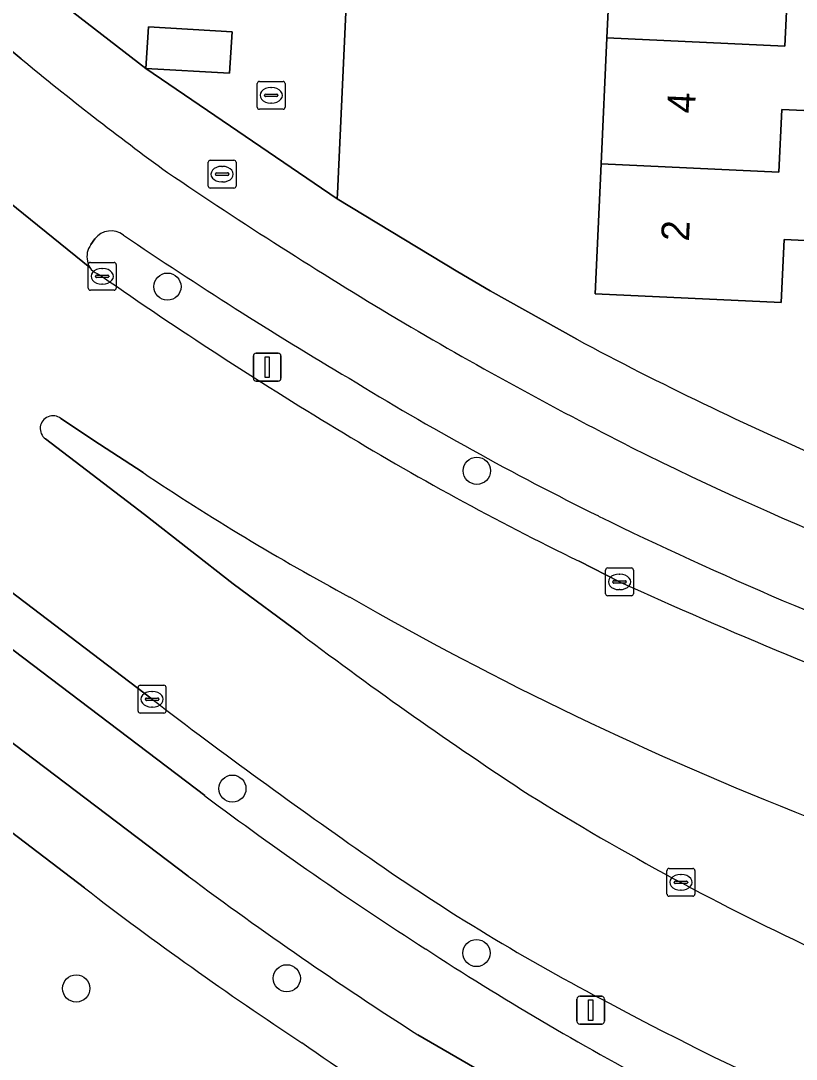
# Model space of a CAD drawing. Extents: x 162989 to 165008, y 383432 to 384338.
# Drawn here: x 164438.65 to 164466.5, y 383506.48 to 383543.79 of the extents above; entities that cross this region are included whole.
import ezdxf

# ---------------------------------------------------------------- set-up
doc = ezdxf.new("R2010")
doc.units = 0
for name, color, linetype in [('IMGEO_Boom', 7, 'Continuous'), ('IMGEO_Brandkraan', 7, 'Continuous'), ('IMGEO_Erf', 7, 'Continuous'), ('IMGEO_Fietspad_open', 7, 'Continuous'), ('IMGEO_Groenvoorziening', 7, 'Continuous'), ('IMGEO_Kolk', 7, 'Continuous'), ('IMGEO_Lichtmast', 7, 'Continuous'), ('IMGEO_Pand', 7, 'Continuous'), ('IMGEO_Pand_nummerreeks', 7, 'Continuous'), ('IMGEO_Parkeervlak_open', 7, 'Continuous'), ('IMGEO_Rijbaan_lokaal_open', 7, 'Continuous'), ('IMGEO_Rioolput', 7, 'Continuous'), ('IMGEO_Verkeerseiland_open', 7, 'Continuous'), ('IMGEO_Voetpad_open', 7, 'Continuous')]:
    doc.layers.add(name, color=color, linetype=linetype)

msp = doc.modelspace()

# ---------------------------------------------------------------- linework, layer by layer
at = {"layer": 'IMGEO_Boom'}
for centre in [(164443.918, 383534.24), (164455.031, 383527.627), (164446.252, 383516.205), (164455.02, 383510.3), (164448.204, 383509.39), (164440.645, 383509.028)]:
    msp.add_circle(centre, 0.489, dxfattribs=at)
at = {"layer": 'IMGEO_Brandkraan'}
for p, q in [((164447.146, 383540.687), (164447.146, 383541.539)), ((164447.221, 383541.613), (164448.073, 383541.613)), ((164447.634, 383541.393), (164447.659, 383541.393)), ((164448.147, 383541.539), (164448.147, 383540.687)), ((164447.405, 383541.107), (164447.405, 383541.119)), ((164447.843, 383541.07), (164447.445, 383541.07)), ((164447.448, 383541.156), (164447.846, 383541.156)), ((164447.889, 383541.119), (164447.889, 383541.107)), ((164448.073, 383540.613), (164447.221, 383540.613)), ((164447.657, 383540.833), (164447.632, 383540.833))]:
    msp.add_line(p, q, dxfattribs=at)
for points in [[(164447.146, 383540.687), (164447.146, 383541.539)], [(164447.221, 383541.613), (164448.073, 383541.613)], [(164448.147, 383541.539), (164448.147, 383540.687)], [(164448.073, 383540.613), (164447.221, 383540.613)]]:
    msp.add_lwpolyline(points, dxfattribs=at)
for centre, radius, start, end in [((164447.223, 383541.537), 0.0765, 91.552, 178.448), ((164447.223, 383541.537), 0.0765, 91.552, 178.448), ((164448.071, 383541.537), 0.0765, 1.552, 88.448), ((164448.071, 383541.537), 0.0765, 1.552, 88.448), ((164447.445, 383541.116), 0.0403, 85.8775, 175.7526), ((164447.442, 383541.106), 0.0366, 178.938, 274.7102), ((164447.846, 383541.113), 0.043, 264.8664, 352.4533), ((164447.85, 383541.118), 0.0386, 1.7309, 96.639), ((164447.223, 383540.689), 0.0765, 181.552, 268.448), ((164447.223, 383540.689), 0.0765, 181.552, 268.448), ((164448.071, 383540.689), 0.0765, 271.552, 358.448), ((164448.071, 383540.689), 0.0765, 271.552, 358.448)]:
    msp.add_arc(centre, radius, start, end, dxfattribs=at)
for centre, major_axis, ratio, start_param, end_param in [((164447.633, 383541.113), (-0.387, 0.002), 0.722429, 4.712389, 7.853982), ((164447.658, 383541.113), (-0.39, 0.002), 0.717154, 1.570796, 4.712389)]:
    msp.add_ellipse(centre, major_axis=major_axis, ratio=ratio, start_param=start_param, end_param=end_param, dxfattribs=at)
at = {"layer": 'IMGEO_Erf'}
for points in [[(164472.812, 383544.824), (164472.603, 383540.307), (164472.387, 383535.638), (164466.07, 383535.931), (164465.965, 383533.672), (164459.278, 383533.982), (164459.494, 383538.654), (164459.704, 383543.178), (164459.84, 383546.125)], [(164450.359, 383544.892), (164450.024, 383537.59), (164450.015, 383537.395), (164454.349, 383534.773), (164455.513, 383534.086), (164458.622, 383532.349)]]:
    msp.add_lwpolyline(points, dxfattribs=at)
msp.add_arc((164516.931, 383641.455), 123.71, 241.87869, 246.59279, dxfattribs=at)
at = {"layer": 'IMGEO_Fietspad_open'}
for points in [[(164438.67, 383542.429), (164437.09, 383543.73), (164436.992, 383543.815), (164430.566, 383549.073), (164429.773, 383549.72), (164429.037, 383550.342), (164417.789, 383559.607), (164405.287, 383569.915), (164386.954, 383585.032), (164362.228, 383605.446)], [(164421.813, 383550.569), (164441.129, 383534.933)], [(164445.262, 383515.953), (164427.343, 383529.554), (164425.288, 383531.157), (164426.305, 383532.488), (164423.94, 383534.305), (164423.157, 383533.332), (164423.066, 383533.248), (164422.956, 383533.19), (164422.834, 383533.162), (164422.71, 383533.166), (164422.59, 383533.202), (164422.484, 383533.267), (164422.398, 383533.357), (164422.338, 383533.466), (164422.308, 383533.587), (164422.31, 383533.712), (164422.343, 383533.832), (164422.406, 383533.939), (164423.118, 383534.985), (164420.749, 383536.751), (164419.708, 383535.396), (164418.065, 383533.234), (164425.545, 383527.551), (164444.662, 383513.062)], [(164441.172, 383535.75), (164441.312, 383535.958)], [(164452.913, 383507.363), (164461.182, 383502.574), (164466.026, 383500)]]:
    msp.add_lwpolyline(points, dxfattribs=at)
for centre, radius, start, end in [((164504.496, 383621.66), 103.008, 230.2798, 233.98382), ((164543.947, 383685.969), 178.32, 235.88117, 239.01609), ((164441.895, 383535.502), 0.74, 52.8647, 141.9601), ((164531.438, 383667.426), 158.703, 235.8475, 239.31268), ((164441.721, 383535.328), 0.693, 142.4803, 194.2306), ((164441.588, 383535.221), 0.542, 186.6314, 212.0621), ((164527.264, 383660.083), 147.542, 239.39561, 243.13456), ((164509.555, 383627.413), 113.137, 238.50106, 243.68453), ((164514.283, 383636.128), 120.309, 243.49407, 252.56886), ((164517.043, 383642.987), 130.417, 243.7691, 250.18425), ((164526.413, 383624.345), 135.405, 233.17845, 237.26616), ((164530.138, 383627.992), 143.231, 233.3609, 237.3731), ((164513.303, 383602.849), 110.234, 236.95638, 242.03037)]:
    msp.add_arc(centre, radius, start, end, dxfattribs=at)
at = {"layer": 'IMGEO_Groenvoorziening'}
for points in [[(164440.939, 383512.639), (164424.141, 383525.442), (164415.162, 383532.308), (164414.952, 383532.013), (164411.803, 383534.383), (164412.029, 383534.661), (164403.488, 383541.1), (164390.052, 383551.309), (164371.578, 383565.346), (164310.839, 383611.565)], [(164441.312, 383535.958), (164441.172, 383535.75)], [(164441.412, 383534.705), (164441.572, 383534.61)], [(164443.367, 383519.418), (164429.426, 383530.035), (164426.305, 383532.488), (164425.288, 383531.157), (164427.343, 383529.554), (164445.262, 383515.953)], [(164458.702, 383524.376), (164460.157, 383523.636)]]:
    msp.add_lwpolyline(points, dxfattribs=at)
for centre, radius, start, end in [((164441.895, 383535.502), 0.74, 52.8647, 141.9601), ((164531.438, 383667.426), 158.703, 235.8475, 239.31268), ((164441.721, 383535.328), 0.693, 142.4803, 194.2306), ((164441.588, 383535.221), 0.542, 186.6314, 212.0621), ((164441.596, 383535.223), 0.549, 211.8272, 250.4592), ((164530.338, 383661.924), 155.204, 235.11497, 238.81717), ((164509.555, 383627.413), 113.137, 238.50106, 243.68453), ((164504.853, 383619.184), 105.444, 238.6396, 244.04381), ((164517.043, 383642.987), 130.417, 243.7691, 250.18425), ((164551.377, 383725.018), 221.079, 245.63099, 249.02632), ((164579.236, 383697.581), 224.059, 232.67049, 235.14411), ((164526.413, 383624.345), 135.405, 233.17845, 237.26616), ((164494.638, 383575.674), 75.674, 234.95353, 242.58637), ((164519.813, 383615.115), 129.316, 232.41516, 236.66238), ((164513.303, 383602.849), 110.234, 236.95638, 242.03037), ((164510.46, 383602.408), 106.705, 241.65404, 253.68407), ((164494.829, 383572.849), 80.308, 234.98152, 242.08344)]:
    msp.add_arc(centre, radius, start, end, dxfattribs=at)
at = {"layer": 'IMGEO_Kolk'}
for p, q in [((164441.078, 383534.185), (164441.078, 383535.037)), ((164441.153, 383535.111), (164442.005, 383535.111)), ((164442.079, 383535.037), (164442.079, 383534.185)), ((164441.337, 383534.605), (164441.337, 383534.617)), ((164441.38, 383534.654), (164441.778, 383534.654)), ((164441.566, 383534.891), (164441.591, 383534.891)), ((164441.821, 383534.617), (164441.821, 383534.605)), ((164441.775, 383534.568), (164441.377, 383534.568)), ((164441.589, 383534.331), (164441.564, 383534.331)), ((164442.005, 383534.111), (164441.153, 383534.111)), ((164459.731, 383524.134), (164460.583, 383524.134)), ((164459.656, 383523.208), (164459.656, 383524.06)), ((164460.144, 383523.914), (164460.169, 383523.914)), ((164460.657, 383524.06), (164460.657, 383523.208)), ((164459.915, 383523.628), (164459.915, 383523.64)), ((164460.353, 383523.591), (164459.955, 383523.591)), ((164459.958, 383523.677), (164460.356, 383523.677)), ((164460.399, 383523.64), (164460.399, 383523.628)), ((164460.583, 383523.134), (164459.731, 383523.134)), ((164460.167, 383523.354), (164460.142, 383523.354)), ((164442.867, 383518.991), (164442.867, 383519.843)), ((164442.942, 383519.917), (164443.794, 383519.917)), ((164443.355, 383519.697), (164443.38, 383519.697)), ((164443.868, 383519.843), (164443.868, 383518.991)), ((164443.126, 383519.411), (164443.126, 383519.423)), ((164443.564, 383519.374), (164443.166, 383519.374)), ((164443.169, 383519.46), (164443.567, 383519.46)), ((164443.61, 383519.423), (164443.61, 383519.411)), ((164443.794, 383518.917), (164442.942, 383518.917)), ((164443.378, 383519.137), (164443.353, 383519.137)), ((164461.936, 383513.339), (164462.788, 383513.339)), ((164461.861, 383512.413), (164461.861, 383513.265)), ((164462.349, 383513.119), (164462.374, 383513.119)), ((164462.862, 383513.265), (164462.862, 383512.413)), ((164462.12, 383512.833), (164462.12, 383512.845)), ((164462.558, 383512.796), (164462.16, 383512.796)), ((164462.163, 383512.882), (164462.561, 383512.882)), ((164462.372, 383512.559), (164462.347, 383512.559)), ((164462.604, 383512.845), (164462.604, 383512.833)), ((164462.788, 383512.339), (164461.936, 383512.339))]:
    msp.add_line(p, q, dxfattribs=at)
for points in [[(164441.078, 383534.185), (164441.078, 383535.037)], [(164441.153, 383535.111), (164442.005, 383535.111)], [(164442.079, 383535.037), (164442.079, 383534.185)], [(164442.005, 383534.111), (164441.153, 383534.111)], [(164459.731, 383524.134), (164460.583, 383524.134)], [(164459.656, 383523.208), (164459.656, 383524.06)], [(164460.657, 383524.06), (164460.657, 383523.208)], [(164460.583, 383523.134), (164459.731, 383523.134)], [(164442.867, 383518.991), (164442.867, 383519.843)], [(164442.942, 383519.917), (164443.794, 383519.917)], [(164443.868, 383519.843), (164443.868, 383518.991)], [(164443.794, 383518.917), (164442.942, 383518.917)], [(164461.936, 383513.339), (164462.788, 383513.339)], [(164461.861, 383512.413), (164461.861, 383513.265)], [(164462.862, 383513.265), (164462.862, 383512.413)], [(164462.788, 383512.339), (164461.936, 383512.339)]]:
    msp.add_lwpolyline(points, dxfattribs=at)
for centre, radius, start, end in [((164441.155, 383535.035), 0.0765, 91.552, 178.448), ((164441.155, 383535.035), 0.0765, 91.552, 178.448), ((164442.003, 383535.035), 0.0765, 1.552, 88.448), ((164442.003, 383535.035), 0.0765, 1.552, 88.448), ((164441.377, 383534.614), 0.0403, 85.8775, 175.7526), ((164441.374, 383534.604), 0.0366, 178.938, 274.7102), ((164441.778, 383534.611), 0.043, 264.8664, 352.4533), ((164441.782, 383534.616), 0.0386, 1.7309, 96.639), ((164441.155, 383534.187), 0.0765, 181.552, 268.448), ((164441.155, 383534.187), 0.0765, 181.552, 268.448), ((164442.003, 383534.187), 0.0765, 271.552, 358.448), ((164442.003, 383534.187), 0.0765, 271.552, 358.448), ((164459.733, 383524.058), 0.0765, 91.552, 178.448), ((164459.733, 383524.058), 0.0765, 91.552, 178.448), ((164460.581, 383524.058), 0.0765, 1.552, 88.448), ((164460.581, 383524.058), 0.0765, 1.552, 88.448), ((164459.955, 383523.637), 0.0403, 85.8775, 175.7526), ((164459.952, 383523.627), 0.0366, 178.938, 274.7102), ((164460.356, 383523.634), 0.043, 264.8664, 352.4533), ((164460.36, 383523.639), 0.0386, 1.7309, 96.639), ((164459.733, 383523.21), 0.0765, 181.552, 268.448), ((164459.733, 383523.21), 0.0765, 181.552, 268.448), ((164460.581, 383523.21), 0.0765, 271.552, 358.448), ((164460.581, 383523.21), 0.0765, 271.552, 358.448), ((164442.944, 383519.841), 0.0765, 91.552, 178.448), ((164442.944, 383519.841), 0.0765, 91.552, 178.448), ((164443.792, 383519.841), 0.0765, 1.552, 88.448), ((164443.792, 383519.841), 0.0765, 1.552, 88.448), ((164443.166, 383519.42), 0.0403, 85.8775, 175.7526), ((164443.163, 383519.41), 0.0366, 178.938, 274.7102), ((164443.567, 383519.417), 0.043, 264.8664, 352.4533), ((164443.571, 383519.422), 0.0386, 1.7309, 96.639), ((164442.944, 383518.993), 0.0765, 181.552, 268.448), ((164442.944, 383518.993), 0.0765, 181.552, 268.448), ((164443.792, 383518.993), 0.0765, 271.552, 358.448), ((164443.792, 383518.993), 0.0765, 271.552, 358.448), ((164461.938, 383513.263), 0.0765, 91.552, 178.448), ((164461.938, 383513.263), 0.0765, 91.552, 178.448), ((164462.786, 383513.263), 0.0765, 1.552, 88.448), ((164462.786, 383513.263), 0.0765, 1.552, 88.448), ((164462.16, 383512.842), 0.0403, 85.8775, 175.7526), ((164462.157, 383512.832), 0.0366, 178.938, 274.7102), ((164462.561, 383512.839), 0.043, 264.8664, 352.4533), ((164462.565, 383512.844), 0.0386, 1.7309, 96.639), ((164461.938, 383512.415), 0.0765, 181.552, 268.448), ((164461.938, 383512.415), 0.0765, 181.552, 268.448), ((164462.786, 383512.415), 0.0765, 271.552, 358.448), ((164462.786, 383512.415), 0.0765, 271.552, 358.448)]:
    msp.add_arc(centre, radius, start, end, dxfattribs=at)
for centre, major_axis, ratio, start_param, end_param in [((164441.565, 383534.611), (-0.387, 0.002), 0.722429, 4.712389, 7.853982), ((164441.59, 383534.611), (-0.39, 0.002), 0.717154, 1.570796, 4.712389), ((164460.143, 383523.634), (-0.387, 0.002), 0.722429, 4.712389, 7.853982), ((164460.168, 383523.634), (-0.39, 0.002), 0.717154, 1.570796, 4.712389), ((164443.354, 383519.417), (-0.387, 0.002), 0.722429, 4.712389, 7.853982), ((164443.379, 383519.417), (-0.39, 0.002), 0.717154, 1.570796, 4.712389), ((164462.348, 383512.839), (-0.387, 0.002), 0.722429, 4.712389, 7.853982), ((164462.373, 383512.839), (-0.39, 0.002), 0.717154, 1.570796, 4.712389)]:
    msp.add_ellipse(centre, major_axis=major_axis, ratio=ratio, start_param=start_param, end_param=end_param, dxfattribs=at)
at = {"layer": 'IMGEO_Lichtmast'}
for p, q in [((164447.007, 383530.949), (164447.007, 383531.749)), ((164447.007, 383531.749), (164447.007, 383530.949)), ((164447.107, 383531.849), (164447.897, 383531.849)), ((164447.897, 383531.849), (164447.107, 383531.849)), ((164447.997, 383531.749), (164447.997, 383530.949)), ((164447.997, 383530.949), (164447.997, 383531.749)), ((164447.897, 383530.849), (164447.107, 383530.849)), ((164447.107, 383530.849), (164447.897, 383530.849)), ((164458.625, 383507.847), (164458.625, 383508.647)), ((164458.625, 383508.647), (164458.625, 383507.847)), ((164458.725, 383508.747), (164459.515, 383508.747)), ((164459.515, 383508.747), (164458.725, 383508.747)), ((164459.615, 383508.647), (164459.615, 383507.847)), ((164459.615, 383507.847), (164459.615, 383508.647)), ((164459.515, 383507.747), (164458.725, 383507.747)), ((164458.725, 383507.747), (164459.515, 383507.747))]:
    msp.add_line(p, q, dxfattribs=at)
for points in [[(164447.427, 383531.724), (164447.577, 383531.724), (164447.577, 383530.974), (164447.427, 383530.974), (164447.427, 383531.724)], [(164459.045, 383508.622), (164459.195, 383508.622), (164459.195, 383507.872), (164459.045, 383507.872), (164459.045, 383508.622)]]:
    msp.add_lwpolyline(points, dxfattribs=at)
for centre, start, end in [((164447.107, 383531.749), 90, 180), ((164447.107, 383531.749), 90, 180), ((164447.897, 383531.749), 0, 90), ((164447.897, 383531.749), 360, 90), ((164447.107, 383530.949), 180, 270), ((164447.107, 383530.949), 180, 270), ((164447.897, 383530.949), 270, 0), ((164447.897, 383530.949), 270, 0), ((164458.725, 383508.647), 90, 180), ((164458.725, 383508.647), 90, 180), ((164459.515, 383508.647), 0, 90), ((164459.515, 383508.647), 360, 90), ((164458.725, 383507.847), 180, 270), ((164458.725, 383507.847), 180, 270), ((164459.515, 383507.847), 270, 0), ((164459.515, 383507.847), 270, 0)]:
    msp.add_arc(centre, 0.1, start, end, dxfattribs=at)
at = {"layer": 'IMGEO_Pand'}
for points in [[(164473.021, 383549.342), (164466.407, 383549.645), (164466.303, 383547.406), (164459.913, 383547.702), (164455.897, 383547.888), (164455.747, 383544.643), (164457.219, 383544.575), (164457.762, 383545.07), (164457.815, 383546.219), (164459.84, 383546.125), (164459.704, 383543.178), (164466.093, 383542.882), (164466.197, 383545.128), (164472.812, 383544.824)], [(164459.704, 383543.178), (164459.494, 383538.654), (164465.882, 383538.358), (164465.987, 383540.611), (164472.603, 383540.307), (164472.812, 383544.824), (164466.197, 383545.128), (164466.093, 383542.882)], [(164459.494, 383538.654), (164459.278, 383533.982), (164465.965, 383533.672), (164466.07, 383535.931), (164472.387, 383535.638), (164472.603, 383540.307), (164465.987, 383540.611), (164465.882, 383538.358)]]:
    msp.add_lwpolyline(points, close=True, dxfattribs=at)
at = {"layer": 'IMGEO_Parkeervlak_open'}
msp.add_lwpolyline([(164446.149, 383541.914), (164446.244, 383543.397), (164443.238, 383543.575), (164443.143, 383542.084)], close=True, dxfattribs=at)
at = {"layer": 'IMGEO_Rijbaan_lokaal_open'}
for points in [[(164297.219, 383631.26), (164298.658, 383629.895), (164300.413, 383628.453), (164301.117, 383627.908), (164315.062, 383617.112), (164331.402, 383604.67), (164347.794, 383592.214), (164362.52, 383580.949), (164375.743, 383570.87), (164378.9, 383568.535), (164394.424, 383556.639), (164402.275, 383550.72), (164407.634, 383546.68), (164408.032, 383546.385), (164410.664, 383544.437), (164412.117, 383543.256), (164417.401, 383539.307), (164420.749, 383536.751), (164423.118, 383534.985), (164423.94, 383534.305), (164426.305, 383532.488), (164429.426, 383530.035), (164443.367, 383519.418)], [(164441.129, 383534.933), (164421.813, 383550.569), (164421.715, 383550.649), (164421.541, 383550.787), (164414.983, 383556.218), (164413.026, 383557.813), (164404.954, 383564.476), (164401.849, 383567.056), (164389.87, 383576.898)], [(164441.572, 383534.61), (164441.412, 383534.705)], [(164440.092, 383529.507), (164441.479, 383528.582), (164443.043, 383527.563)], [(164448.705, 383521.768), (164446.286, 383523.561), (164443.092, 383526.051), (164439.538, 383528.774)], [(164460.157, 383523.636), (164458.702, 383524.376)]]:
    msp.add_lwpolyline(points, dxfattribs=at)
for centre, radius, start, end in [((164441.596, 383535.223), 0.549, 211.8272, 250.4592), ((164530.338, 383661.924), 155.204, 235.11497, 238.81717), ((164439.809, 383529.145), 0.459, 51.9414, 233.8948), ((164504.853, 383619.184), 105.444, 238.6396, 244.04381), ((164492.683, 383601.498), 89.053, 236.12263, 241.69803), ((164551.377, 383725.018), 221.079, 245.63099, 249.02632), ((164512.551, 383631.282), 124.742, 240.149, 248.5771), ((164539.324, 383641.67), 150.294, 232.91876, 236.74858), ((164579.236, 383697.581), 224.059, 232.67049, 235.14411), ((164508.392, 383598.681), 97.41, 238.09958, 245.1333), ((164494.638, 383575.674), 75.674, 234.95353, 242.58637), ((164510.46, 383602.408), 106.705, 241.65404, 253.68407)]:
    msp.add_arc(centre, radius, start, end, dxfattribs=at)
at = {"layer": 'IMGEO_Rioolput'}
for p, q in [((164445.383, 383537.856), (164445.383, 383538.708)), ((164445.458, 383538.782), (164446.31, 383538.782)), ((164446.384, 383538.708), (164446.384, 383537.856)), ((164445.685, 383538.325), (164446.083, 383538.325)), ((164445.871, 383538.562), (164445.896, 383538.562)), ((164445.642, 383538.276), (164445.642, 383538.288)), ((164446.08, 383538.239), (164445.682, 383538.239)), ((164445.894, 383538.002), (164445.869, 383538.002)), ((164446.126, 383538.288), (164446.126, 383538.276)), ((164446.31, 383537.782), (164445.458, 383537.782))]:
    msp.add_line(p, q, dxfattribs=at)
for points in [[(164445.383, 383537.856), (164445.383, 383538.708)], [(164445.458, 383538.782), (164446.31, 383538.782)], [(164446.384, 383538.708), (164446.384, 383537.856)], [(164446.31, 383537.782), (164445.458, 383537.782)]]:
    msp.add_lwpolyline(points, dxfattribs=at)
for centre, radius, start, end in [((164445.46, 383538.706), 0.0765, 91.552, 178.448), ((164445.46, 383538.706), 0.0765, 91.552, 178.448), ((164446.308, 383538.706), 0.0765, 1.552, 88.448), ((164446.308, 383538.706), 0.0765, 1.552, 88.448), ((164445.682, 383538.285), 0.0403, 85.8775, 175.7526), ((164446.087, 383538.287), 0.0386, 1.7309, 96.639), ((164445.679, 383538.275), 0.0366, 178.938, 274.7102), ((164446.083, 383538.282), 0.043, 264.8664, 352.4533), ((164445.46, 383537.858), 0.0765, 181.552, 268.448), ((164445.46, 383537.858), 0.0765, 181.552, 268.448), ((164446.308, 383537.858), 0.0765, 271.552, 358.448), ((164446.308, 383537.858), 0.0765, 271.552, 358.448)]:
    msp.add_arc(centre, radius, start, end, dxfattribs=at)
for centre, major_axis, ratio, start_param, end_param in [((164445.87, 383538.282), (-0.387, 0.002), 0.722429, 4.712389, 7.853982), ((164445.895, 383538.282), (-0.39, 0.002), 0.717154, 1.570796, 4.712389)]:
    msp.add_ellipse(centre, major_axis=major_axis, ratio=ratio, start_param=start_param, end_param=end_param, dxfattribs=at)
at = {"layer": 'IMGEO_Verkeerseiland_open'}
for points in [[(164443.043, 383527.563), (164441.479, 383528.582), (164440.092, 383529.507)], [(164439.538, 383528.774), (164443.092, 383526.051), (164446.286, 383523.561), (164448.705, 383521.768)]]:
    msp.add_lwpolyline(points, dxfattribs=at)
for centre, radius, start, end in [((164439.809, 383529.145), 0.459, 51.9414, 233.8948), ((164492.683, 383601.498), 89.053, 236.12263, 241.69803), ((164512.551, 383631.282), 124.742, 240.149, 248.5771), ((164539.324, 383641.67), 150.294, 232.91876, 236.74858), ((164508.392, 383598.681), 97.41, 238.09958, 245.1333)]:
    msp.add_arc(centre, radius, start, end, dxfattribs=at)
at = {"layer": 'IMGEO_Voetpad_open'}
for points in [[(164444.662, 383513.062), (164425.545, 383527.551), (164418.065, 383533.234), (164404.399, 383543.617), (164391.676, 383553.293), (164373.773, 383566.91), (164312.41, 383613.58), (164286.157, 383634.226)], [(164284.221, 383632.534), (164310.839, 383611.565), (164371.578, 383565.346), (164390.052, 383551.309), (164403.488, 383541.1), (164412.029, 383534.661), (164411.803, 383534.383), (164414.952, 383532.013), (164415.162, 383532.308), (164424.141, 383525.442), (164440.939, 383512.639)], [(164451.186, 383564.43), (164440.704, 383551.546), (164440.309, 383551.06), (164438.134, 383545.953), (164443.143, 383542.084), (164450.015, 383537.395), (164450.024, 383537.59), (164450.359, 383544.892), (164449.457, 383544.934), (164449.607, 383548.179)], [(164450.015, 383537.395), (164443.143, 383542.084), (164438.134, 383545.953), (164437.398, 383544.226), (164436.992, 383543.815), (164437.09, 383543.73), (164438.67, 383542.429)], [(164458.622, 383532.349), (164455.513, 383534.086), (164454.349, 383534.773), (164450.015, 383537.395)], [(164466.026, 383500), (164461.182, 383502.574), (164452.913, 383507.363)]]:
    msp.add_lwpolyline(points, dxfattribs=at)
msp.add_lwpolyline([(164443.143, 383542.084), (164443.238, 383543.575), (164446.244, 383543.397), (164446.149, 383541.914)], close=True, dxfattribs=at)
for centre, radius, start, end in [((164504.496, 383621.66), 103.008, 230.2798, 233.98382), ((164543.947, 383685.969), 178.32, 235.88117, 239.01609), ((164527.264, 383660.083), 147.542, 239.39561, 243.13456), ((164516.931, 383641.455), 123.71, 241.87869, 246.59279), ((164514.283, 383636.128), 120.309, 243.49407, 252.56886), ((164530.138, 383627.992), 143.231, 233.3609, 237.3731), ((164519.813, 383615.115), 129.316, 232.41516, 236.66238), ((164494.829, 383572.849), 80.308, 234.98152, 242.08344)]:
    msp.add_arc(centre, radius, start, end, dxfattribs=at)

# ---------------------------------------------------------------- texts
at = {"layer": 'IMGEO_Pand_nummerreeks'}
for s, p in [('4', (164462.861, 383540.453)), ('2', (164462.648, 383535.853))]:
    msp.add_text(s, height=1, rotation=87.3507, dxfattribs=at).set_placement(p)

doc.saveas('drawing.dxf')
